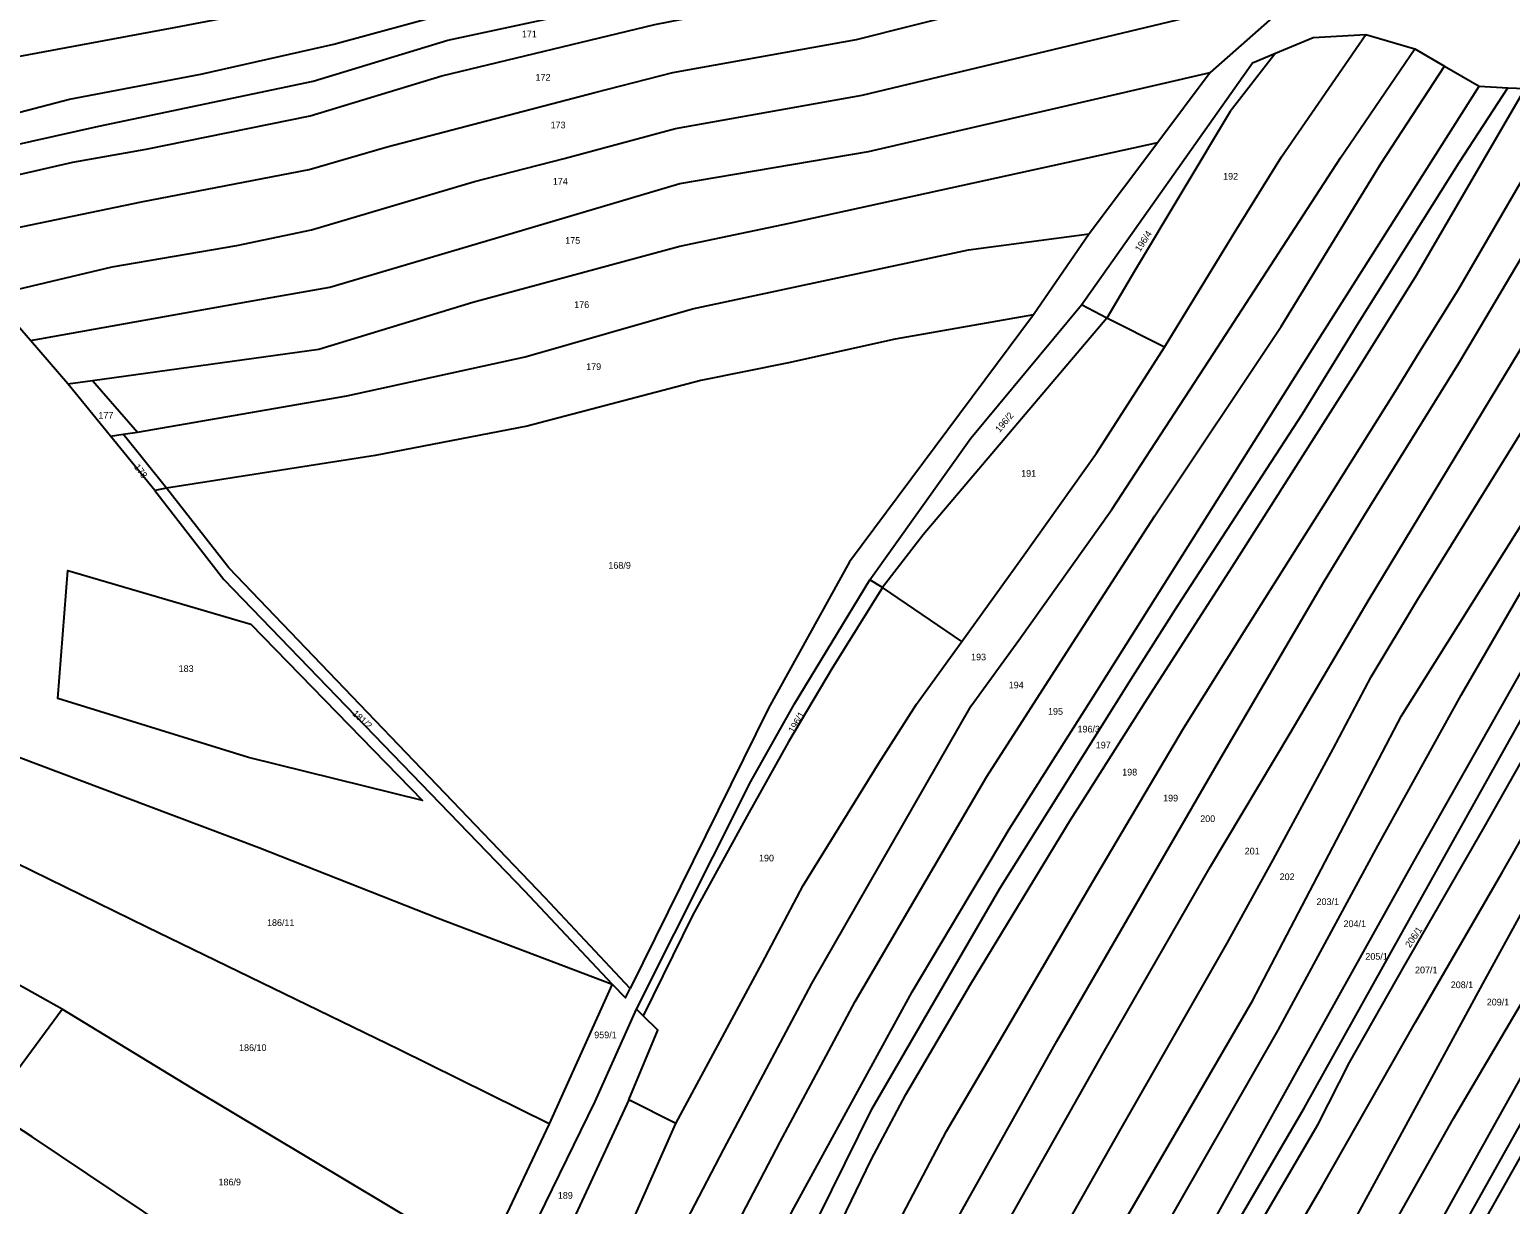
# Model space of a CAD drawing. Extents: x -7476540 to -746055, y -11317203 to -1129777.
# Drawn here: x -747223.3 to -746848.3, y -1131620.2 to -1131322.6 of the extents above; entities that cross this region are included whole.
import ezdxf

# ---------------------------------------------------------------- set-up
doc = ezdxf.new("R2010")
doc.units = 0
doc.layers.add('Hranice parcel', color=7, linetype='Continuous')
doc.layers.add('Parcelní čísla', color=7, linetype='Continuous')

msp = doc.modelspace()

# ---------------------------------------------------------------- linework, layer by layer
at = {"layer": 'Hranice parcel'}
for p, q in [((-746884.86, -1131323.76), (-746872.46, -1131327.44)), ((-746872.46, -1131327.44), (-746864.98, -1131331.78)), ((-746924.29, -1131333.42), (-746937.58, -1131351.14)), ((-746864.98, -1131331.78), (-746856.2, -1131336.86)), ((-746856.2, -1131336.86), (-746848.88, -1131337.27)), ((-746848.88, -1131337.27), (-746844.5, -1131337.51)), ((-746937.58, -1131351.14), (-746954.94, -1131374.31)), ((-746954.94, -1131374.31), (-746969.05, -1131394.8)), ((-747223.11, -1131401.35), (-747233.02, -1131389.89)), ((-746950.48, -1131395.66), (-746956.91, -1131392.29)), ((-746935.88, -1131402.96), (-746950.48, -1131395.66)), ((-747213.66, -1131412.29), (-747223.11, -1131401.35)), ((-747213.66, -1131412.29), (-747207.42, -1131411.43)), ((-747202.82, -1131425.56), (-747213.66, -1131412.29)), ((-747207.42, -1131411.43), (-747195.96, -1131424.52)), ((-747199.62, -1131425.08), (-747195.96, -1131424.52)), ((-747202.82, -1131425.56), (-747199.62, -1131425.08)), ((-747191.61, -1131439.28), (-747202.82, -1131425.56)), ((-747188.63, -1131438.71), (-747199.62, -1131425.08)), ((-747188.63, -1131438.71), (-747191.61, -1131439.28)), ((-747007.29, -1131463.85), (-747010.5, -1131461.93)), ((-746987.19, -1131477.53), (-747007.29, -1131463.85)), ((-747215.09, -1131570.74), (-747252.03, -1131549.94)), ((-747075.74, -1131564.33), (-747091.75, -1131599.73)), ((-747233.69, -1131595.9), (-747215.09, -1131570.74)), ((-747067.9, -1131572.38), (-747069.58, -1131570.72)), ((-747059.66, -1131599.64), (-747071.55, -1131593.65)), ((-747091.75, -1131599.73), (-747108.32, -1131634.98))]:
    msp.add_line(p, q, dxfattribs=at)
for points in [[(-747276.35, -1131338.85), (-747246.32, -1131332.88), (-747229.43, -1131329.93), (-747186.72, -1131322.04), (-747161.79, -1131317.33), (-747140.27, -1131312.31), (-747078.52, -1131295.97), (-747046.25, -1131288.56), (-746999.24, -1131278.2), (-746933.58, -1131266.63)], [(-747264.6, -1131351.98), (-747242.03, -1131347.7), (-747213.19, -1131340.2), (-747179.96, -1131333.82), (-747146.25, -1131326.27), (-747116.44, -1131318.14), (-747074.2, -1131308.65), (-747023.69, -1131297.62), (-746995.16, -1131291.67), (-746955.56, -1131282.99), (-746925.84, -1131277.49)], [(-747259.05, -1131358.62), (-747228.4, -1131352.04), (-747205.77, -1131347.04), (-747151.5, -1131335.64), (-747117.4, -1131325.2), (-747070.07, -1131315.07), (-747039.71, -1131308.46), (-746993.82, -1131298.66), (-746944.81, -1131287.98), (-746923.42, -1131282.84)], [(-747253.26, -1131365.55), (-747212.4, -1131356.17), (-747193.75, -1131352.82), (-747152.23, -1131344.41), (-747118.92, -1131334.29), (-747064.98, -1131321.22), (-747047.21, -1131317.79), (-747015.97, -1131311.89), (-746983.3, -1131303.76), (-746958.12, -1131297.54), (-746919.95, -1131289.65)], [(-747244.62, -1131376.47), (-747194.94, -1131366.2), (-747152.47, -1131357.99), (-747132.71, -1131352.21), (-747080.19, -1131338.5), (-747060.42, -1131333.39), (-747013.88, -1131325.1), (-746957.78, -1131310.91), (-746913.29, -1131301.58)], [(-747233.02, -1131389.89), (-747202.43, -1131382.64), (-747170.79, -1131377.22), (-747151.94, -1131373.28), (-747110.63, -1131361.03), (-747087.92, -1131355.21), (-747059.71, -1131347.57), (-747012.43, -1131339.18), (-746903.68, -1131313.1)], [(-746903.68, -1131313.1), (-746904.32, -1131315.73), (-746924.29, -1131333.42)], [(-746935.88, -1131402.96), (-746917.97, -1131373.69), (-746906.22, -1131354.79), (-746884.86, -1131323.76)], [(-746907.72, -1131328.49), (-746898.19, -1131324.54), (-746884.86, -1131323.76)], [(-747115.85, -1131740.82), (-747101.98, -1131713.33), (-747085.53, -1131682.34), (-747070.66, -1131651.81), (-747069.92, -1131650.29), (-747060.11, -1131630.3), (-747055.87, -1131622.19), (-747047.5, -1131606.16), (-747025.18, -1131564.19), (-746984.84, -1131493.86), (-746972.78, -1131477.2), (-746949.19, -1131444.14), (-746924.52, -1131406.32), (-746891.3, -1131355.07), (-746872.46, -1131327.44)], [(-746956.91, -1131392.29), (-746913.61, -1131330.93), (-746907.72, -1131328.49)], [(-746907.72, -1131328.49), (-746919.23, -1131343.31), (-746943.46, -1131383.74), (-746950.48, -1131395.66)], [(-747223.11, -1131401.35), (-747167.91, -1131391.45), (-747147.27, -1131387.78), (-747109.9, -1131376.7), (-747058.66, -1131361.56), (-747010.84, -1131353.43), (-746924.29, -1131333.42)], [(-747104.57, -1131744.53), (-747074.01, -1131686.66), (-747062.86, -1131663.99), (-747044.55, -1131625.9), (-747038.23, -1131613.87), (-747033.2, -1131604.29), (-747020.87, -1131581.25), (-747014.2, -1131568.8), (-746980.89, -1131511.72), (-746959.19, -1131477.95), (-746938.3, -1131445.7), (-746906.3, -1131397.79), (-746880.95, -1131356.37), (-746864.98, -1131331.78)], [(-747095.98, -1131747.35), (-747074.34, -1131709.19), (-747062.94, -1131688.91), (-747054.44, -1131671.18), (-747030.22, -1131622.02), (-747003.78, -1131573.59), (-746999.79, -1131566.27), (-746985.12, -1131541.69), (-746979.78, -1131532.75), (-746975.21, -1131525.11), (-746953.97, -1131491.61), (-746897.43, -1131402.02), (-746856.2, -1131336.86)], [(-747089.88, -1131749.36), (-747056.78, -1131692.26), (-747040.44, -1131657.76), (-747010.02, -1131596.06), (-746982.14, -1131547.97), (-746977.6, -1131540.14), (-746952.97, -1131500.95), (-746943.76, -1131486.29), (-746932.5, -1131468.46), (-746900.9, -1131419.92), (-746886.76, -1131396.86), (-746861.19, -1131356.24), (-746848.88, -1131337.27)], [(-747084.67, -1131751), (-747056.2, -1131703.86), (-747037.38, -1131665.4), (-747027.75, -1131645.14), (-747010.19, -1131608.84), (-747001.37, -1131592.36), (-746984.88, -1131564.32), (-746959.67, -1131522.76), (-746955.95, -1131516.9), (-746940.13, -1131491.96), (-746923.29, -1131465.74), (-746918.73, -1131458.64), (-746886.86, -1131408.57), (-746872, -1131384.8), (-746844.5, -1131337.51)], [(-747072.25, -1131751.38), (-747060.28, -1131732), (-747039.59, -1131697.38), (-747028.61, -1131673.06), (-747010.61, -1131638.67), (-746991.07, -1131601.65), (-746978.19, -1131579.68), (-746954.07, -1131538.52), (-746930.93, -1131499.45), (-746914.81, -1131473.69), (-746900.96, -1131451.69), (-746895.63, -1131443.23), (-746877.35, -1131414.14), (-746871.32, -1131404.39), (-746861.32, -1131388.21), (-746832.31, -1131338.23)], [(-747058.42, -1131749.2), (-747038.09, -1131714.85), (-747017.02, -1131676.4), (-746987.05, -1131621.46), (-746963.1, -1131578.77), (-746922.22, -1131508.08), (-746895.58, -1131462.61), (-746885.22, -1131445.58), (-746861.28, -1131407.04), (-746857.11, -1131399.99), (-746832.67, -1131358.76), (-746821.13, -1131339.58)], [(-747043.35, -1131746.83), (-747012.7, -1131692.42), (-747004.53, -1131676.4), (-746988.51, -1131647.63), (-746951.39, -1131581.85), (-746924.23, -1131534.57), (-746904.03, -1131500.8), (-746883.99, -1131466.86), (-746842.36, -1131398.13), (-746824.55, -1131367.37), (-746811.66, -1131346), (-746808.72, -1131341.12)], [(-747028.78, -1131744.58), (-747015.65, -1131721.17), (-746994.33, -1131683.03), (-746980.83, -1131659.61), (-746963.82, -1131630.88), (-746947.17, -1131601.52), (-746919.98, -1131553.97), (-746908.36, -1131532.89), (-746893.15, -1131504.79), (-746883.53, -1131486.51), (-746871.73, -1131466.88), (-746842.83, -1131420.22), (-746814.47, -1131369.41), (-746798.54, -1131343.8)], [(-747014.2, -1131742.44), (-746998.02, -1131711.91), (-746986.84, -1131694.8), (-746954.43, -1131638.96), (-746913.55, -1131568.61), (-746875.82, -1131496.38), (-746844.04, -1131445.67), (-746820.17, -1131403.25), (-746804.23, -1131373.45), (-746788.13, -1131346.53)], [(-747003.2, -1131740.83), (-746990.36, -1131716.69), (-746969.83, -1131683.37), (-746954.44, -1131658.33), (-746938.41, -1131630.76), (-746907.08, -1131576), (-746881.78, -1131529.17), (-746860.71, -1131491.16), (-746828.65, -1131435.77), (-746803.15, -1131391.01), (-746779.33, -1131348.85)], [(-747207.42, -1131411.43), (-747150.04, -1131403.52), (-747111.07, -1131391.57), (-747058.64, -1131377.38), (-747030.83, -1131371.56), (-746937.58, -1131351.14)], [(-746990.85, -1131739.02), (-746967.01, -1131700.7), (-746944.49, -1131660.79), (-746927.2, -1131631.17), (-746901.46, -1131584.95), (-746872.72, -1131533.26), (-746835.26, -1131467.04), (-746805.54, -1131414.43), (-746786.36, -1131381.65), (-746769.23, -1131352.27)], [(-746984.07, -1131738.03), (-746956.76, -1131693.62), (-746930.93, -1131647.96), (-746900.47, -1131595.76), (-746868.27, -1131537.95), (-746830.68, -1131470.71), (-746810.85, -1131435.82), (-746776.73, -1131375.73), (-746764.19, -1131354.41)], [(-746975.44, -1131736.76), (-746951.32, -1131694.53), (-746914.93, -1131630.57), (-746896.94, -1131599.81), (-746888.97, -1131584.23), (-746874.92, -1131559.39), (-746854.79, -1131524.52), (-746827.75, -1131476.66), (-746792.97, -1131415.79), (-746773.98, -1131382.51), (-746758.48, -1131357.76)], [(-746964.66, -1131735.18), (-746937.82, -1131689.24), (-746909.87, -1131639.48), (-746895.97, -1131615.54), (-746872.27, -1131573.98), (-746850.31, -1131536.07), (-746831.17, -1131502.49), (-746808.23, -1131462.22), (-746792.36, -1131433.87), (-746763.35, -1131382.36), (-746749.89, -1131362.79)], [(-746951.49, -1131733.25), (-746931.91, -1131701.47), (-746888.6, -1131625.72), (-746854.73, -1131563.34), (-746833.09, -1131523.91), (-746818.81, -1131499.06), (-746785.31, -1131439.88), (-746759.87, -1131395.96), (-746741.44, -1131367.75)], [(-747195.96, -1131424.52), (-747142.95, -1131415.32), (-747097.83, -1131405.44), (-747055.44, -1131393.32), (-746985.47, -1131378.34), (-746954.94, -1131374.31)], [(-746939.41, -1131731.47), (-746922.78, -1131706.16), (-746885.19, -1131638.39), (-746862.7, -1131598.42), (-746843.79, -1131566.28), (-746817.59, -1131520.32), (-746790.54, -1131471.76), (-746755.61, -1131410.4), (-746732.32, -1131373.1)], [(-746927.75, -1131729.7), (-746911.51, -1131704.41), (-746890.72, -1131669.08), (-746852.43, -1131600.31), (-746825.91, -1131552.9), (-746799.17, -1131506.71), (-746783.9, -1131480.65), (-746743.56, -1131407.78), (-746725.23, -1131377.02)], [(-746719.96, -1131379.93), (-746754.34, -1131438.63), (-746789.74, -1131501.01), (-746804.77, -1131526.77), (-746817.08, -1131549.42), (-746845.95, -1131600.18), (-746871.48, -1131645.69), (-746889.1, -1131676.85), (-746895.02, -1131686.35), (-746921.02, -1131728.67)], [(-746914.77, -1131727.71), (-746899.96, -1131704.06), (-746890.46, -1131686.35), (-746873.6, -1131657.79), (-746841.77, -1131601.25), (-746803.56, -1131534.6), (-746785.77, -1131503.44), (-746759.79, -1131458.77), (-746727.58, -1131402.99), (-746716.03, -1131382.11)], [(-746969.05, -1131394.8), (-747004.04, -1131401.01), (-747031.06, -1131406.95), (-747053.29, -1131411.45), (-747097.28, -1131423.01), (-747135.77, -1131430.42), (-747188.63, -1131438.71)], [(-746969.05, -1131394.8), (-747015.63, -1131457.35), (-747036.2, -1131494.41), (-747071.24, -1131565.46)], [(-747010.5, -1131461.93), (-746984.94, -1131426.04), (-746956.91, -1131392.29)], [(-746950.48, -1131395.66), (-746996.95, -1131450.51), (-747007.29, -1131463.85)], [(-746987.19, -1131477.53), (-746971.8, -1131456.19), (-746953.08, -1131429.89), (-746935.88, -1131402.96)], [(-747191.61, -1131439.28), (-747174.16, -1131461.83), (-747097.98, -1131540.71), (-747075.74, -1131564.33)], [(-747071.24, -1131565.46), (-747092.75, -1131542.49), (-747172.89, -1131458.94), (-747188.63, -1131438.71)], [(-747167.31, -1131473.14), (-747123.83, -1131517.87), (-747167.85, -1131506.94), (-747216.13, -1131491.98), (-747213.65, -1131459.58), (-747167.31, -1131473.14)], [(-747069.58, -1131570.72), (-747040.61, -1131513.07), (-747029.58, -1131493.39), (-747010.5, -1131461.93)], [(-747007.29, -1131463.85), (-747020.13, -1131484.49), (-747031.12, -1131502.98), (-747041.56, -1131521.76), (-747055.38, -1131546.97), (-747067.9, -1131572.38)], [(-747059.66, -1131599.64), (-747037.75, -1131559.03), (-747027.4, -1131539.4), (-747008.22, -1131508.42), (-746998.71, -1131493.41), (-746987.19, -1131477.53)], [(-747237.94, -1131502.38), (-747193.31, -1131519.22), (-747165.26, -1131529.75), (-747119.85, -1131547.61), (-747075.74, -1131564.33)], [(-747091.75, -1131599.73), (-747129.79, -1131580.96), (-747193.6, -1131549.9), (-747243.39, -1131525.6)], [(-747075.74, -1131564.33), (-747072.41, -1131567.87), (-747071.24, -1131565.46)], [(-747108.32, -1131634.98), (-747132.82, -1131620.3), (-747182.23, -1131590.68), (-747215.09, -1131570.74)], [(-747107.8, -1131671.12), (-747107.08, -1131649.38), (-747080.07, -1131594.06), (-747069.58, -1131570.72)], [(-747071.55, -1131593.65), (-747064.17, -1131576.06), (-747067.9, -1131572.38)], [(-747071.55, -1131593.65), (-747096.39, -1131647.22), (-747107.8, -1131671.12)], [(-747115.08, -1131674.81), (-747152.14, -1131650.37), (-747222.7, -1131603.02), (-747233.69, -1131595.9)], [(-747126.73, -1131737.25), (-747102.71, -1131689.93), (-747094.62, -1131674), (-747086.88, -1131658.52), (-747076.71, -1131638.17), (-747059.66, -1131599.64)]]:
    msp.add_lwpolyline(points, dxfattribs=at)

# ---------------------------------------------------------------- texts
at = {"layer": 'Parcelní čísla'}
for s, p in [('171', (-747098.62, -1131324.51)), ('172', (-747095.16, -1131335.48)), ('173', (-747091.35, -1131347.58)), ('174', (-747090.79, -1131361.84)), ('192', (-746921.01, -1131360.56)), ('175', (-747087.65, -1131376.82)), ('176', (-747085.38, -1131393.08)), ('179', (-747082.34, -1131408.78)), ('177', (-747205.9, -1131421.15)), ('191', (-746972.17, -1131435.84)), ('168/9', (-747076.72, -1131459.14)), ('193', (-746984.85, -1131482.34)), ('183', (-747185.57, -1131485.28)), ('194', (-746975.32, -1131489.44)), ('195', (-746965.37, -1131496.12)), ('196/3', (-746957.9, -1131500.61)), ('197', (-746953.27, -1131504.66)), ('198', (-746946.58, -1131511.51)), ('199', (-746936.21, -1131518.08)), ('200', (-746926.81, -1131523.31)), ('201', (-746915.55, -1131531.51)), ('190', (-747038.57, -1131533.28)), ('202', (-746906.7, -1131538.01)), ('203/1', (-746897.36, -1131544.33)), ('186/11', (-747163.19, -1131549.64)), ('204/1', (-746890.52, -1131549.92)), ('205/1', (-746884.99, -1131558.18)), ('207/1', (-746872.41, -1131561.63)), ('208/1', (-746863.36, -1131565.38)), ('209/1', (-746854.24, -1131569.76)), ('959/1', (-747080.3, -1131578.07)), ('186/10', (-747170.26, -1131581.32)), ('186/9', (-747175.47, -1131615.35)), ('189', (-747089.52, -1131618.73))]:
    msp.add_text(s, height=1.7, dxfattribs=at).set_placement(p)
for s, rotation, p in [('196/4', 57, (-746942.06, -1131378.99)), ('196/2', 50, (-746977.61, -1131424.74)), ('178', 307, (-747196.98, -1131433.39)), ('181/2', 318, (-747141.73, -1131496.05)), ('196/1', 60, (-747029.77, -1131500.89)), ('206/1', 56, (-746873.65, -1131555.28))]:
    msp.add_text(s, height=1.7, rotation=rotation, dxfattribs=at).set_placement(p)

doc.saveas('drawing.dxf')
